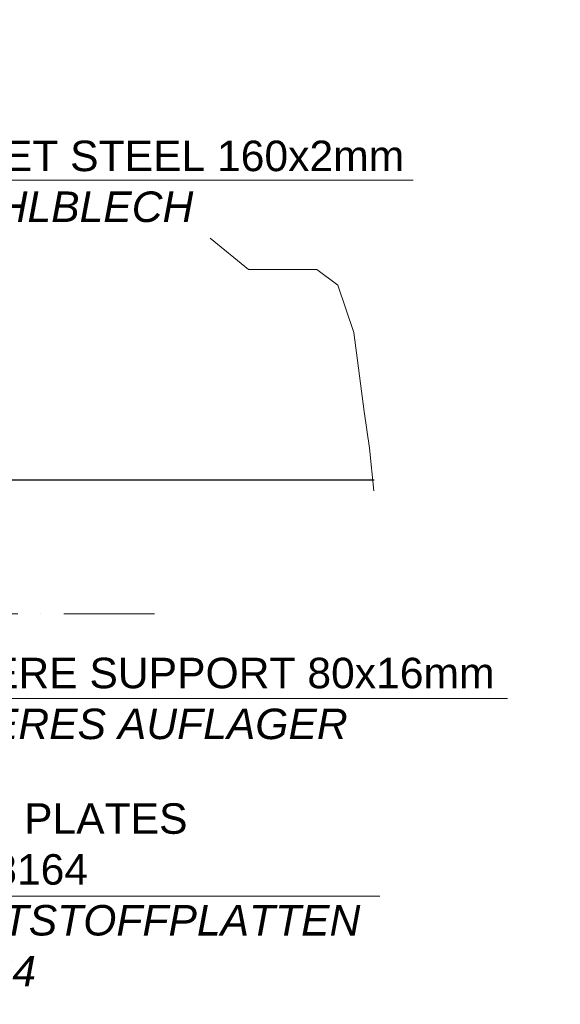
# Model space of a CAD drawing. Header units: millimetres. Extents: x -3395 to 5934498, y -177084 to 63013.
# Tile 649 of 652: x 245008 to 245363, y 40687 to 41333. Entities that reach past the tile are written whole.
import ezdxf

# ---------------------------------------------------------------- set-up
doc = ezdxf.new("R2010")
doc.units = ezdxf.units.MM
doc.linetypes.add('ACAD_ISO10W100', pattern=[18, 12, -3, 0, -3])
doc.layers.add('Beschriftung', color=7, linetype='Continuous', lineweight=9)
doc.styles.add('LBB3.5M1000', font='isocp.shx', dxfattribs={"height": 3.5})

msp = doc.modelspace()

# ---------------------------------------------------------------- linework, layer by layer
msp.add_line((244996.74432, 41030.96428), (245240.61526, 41030.96428))
at = {"linetype": 'ACAD_ISO10W100', "lineweight": 5, "ltscale": 5}
msp.add_line((244496.74432, 40943.21171), (245096.74432, 40943.21171), dxfattribs=at)
at = {"linetype": 'ACAD_ISO10W100', "lineweight": 5, "ltscale": 10}
msp.add_lwpolyline([(245240.39146, 41023.89142), (245237.65485, 41051.69529), (245234.20659, 41075.82402), (245227.3108, 41127.52737), (245216.96603, 41158.54976), (245203.17373, 41168.89071), (245158.34784, 41168.89071), (245133.22579, 41189.43769)], dxfattribs=at)
at = {"layer": 'Beschriftung'}
for p, q in [((245266.25266, 41227.51412), (244733.89314, 41227.51412)), ((245327.96365, 40887.69604), (244833.48616, 40887.69604)), ((245244.50183, 40758.22449), (244776.68169, 40758.22449))]:
    msp.add_line(p, q, dxfattribs=at)

# ---------------------------------------------------------------- texts
at = {"layer": 'Beschriftung', "attachment_point": 1, "style": 'LBB3.5M1000'}
for s, insert, char_height, width in [('\\pi584.99;{\\fArial|b0|i0|c0|p34;\\C3;5000m³ Behälter}', (36821.40917, 60857.41864), 10000, 104062.1937986), ('{\\fArial|b0|i0|c0|p34;GALVANIZED SHEET STEEL 160x2mm\\P\\fArial|b0|i1|c0|p34;VERZINKTES STAHLBLECH}', (244755.79861, 41253.39407), 20, 2002.6588853), ('{\\fArial|b0|i0|c0|p34;ELASTOMERE SUPPORT 80x16mm\\P\\fArial|b0|i1|c0|p34;ELASTOMERES AUFLAGER}', (244855.39162, 40914.4042), 20, 2002.6588853), ('{\\fArial|b0|i0|c0|p34;FOAM PLASTIC PLATES\\PACC. TO DIN 18164\\P\\fArial|b0|i1|c0|p34;SCHAUMKUNSTSTOFFPLATTEN\\PNACH DIN 18164}', (244798.58716, 40819.00709), 20, 2002.6588853)]:
    msp.add_mtext(s, dxfattribs=dict(at, insert=insert, char_height=char_height, width=width))

doc.saveas('drawing.dxf')
